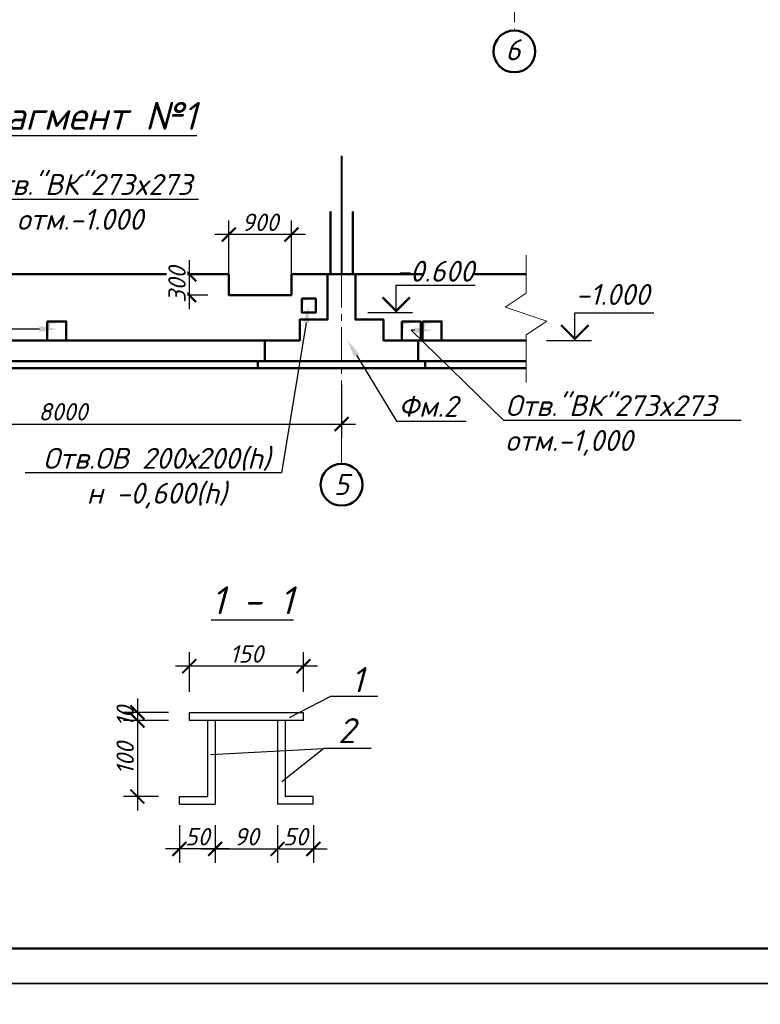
# Model space of a CAD drawing. Header units: millimetres. Extents: x 2063114 to 14983986, y -126020516 to 213791.
# Tile 629 of 656: x 2345319 to 2355949, y -26210 to -12077. Entities that reach past the tile are written whole.
import ezdxf
from ezdxf import colors
from ezdxf.entities.mleader import LeaderData, LeaderLine
from ezdxf.math import Vec2, Vec3

# ---------------------------------------------------------------- set-up
doc = ezdxf.new("R2010")
doc.units = ezdxf.units.MM
doc.linetypes.add('ACAD_ISO10W100', pattern=[18, 12, -3, 0, -3])
doc.linetypes.add('осевая', pattern=[50.8, 31.75, -6.35, 6.35, -6.35])
doc.layers.get('Defpoints').update_dxf_attribs({"color": 6, "lineweight": 35})
for name, color, linetype, lineweight in [('_0', 7, 'Continuous', 20), ('план', 7, 'Continuous', 20), ('сплошная_толстая', 7, 'Continuous', 50)]:
    doc.layers.add(name, color=color, linetype=linetype, lineweight=lineweight)
doc.layers.add('пунктир', color=1, linetype='ACAD_ISO10W100')
doc.layers.add('Размеры', color=28, linetype='Continuous')
doc.styles.add('GOST 2.304', font='isocpeur.ttf', dxfattribs={"oblique": 15})
doc.styles.add('V@ler@Live', font='isocpeui.ttf')
doc.dimstyles.new('Standard 2304', dxfattribs={"dimtxt": 250, "dimasz": 200, "dimexe": 200, "dimexo": 300, "dimgap": 50, "dimtad": 1, "dimdec": 0, "dimzin": 0, "dimdsep": 46, "dimtxsty": 'GOST 2.304', "dimblk": 'ARCHTICK', "dimcen": 10, "dimdle": 200, "dimclrd": 256, "dimclre": 256, "dimclrt": 256, "dimadec": 0, "dimazin": 0, "dimtfac": 1, "dimtdec": 0, "dimtofl": 0, "dimtmove": 0, "dimatfit": 3, "dimldrblk": 'ARCHTICK', "dimfxl": 1, "dimtolj": 1, "dimtzin": 0, "dimlwd": -1, "dimarcsym": 0})

# ---------------------------------------------------------------- blocks, each defined once
blk = doc.blocks.new('_ArchTick')
at = {"color": 0, "linetype": 'ByBlock', "const_width": 0.15}
blk.add_lwpolyline([(-0.5, -0.5), (0.5, 0.5)], dxfattribs=at)
blk = doc.blocks.new('*D3630')
at = {"layer": 'Defpoints', "color": 0, "transparency": 16777216}
for p in [(2347612, -23337), (2348125, -23337), (2347612, -23979)]:
    blk.add_point(p, dxfattribs=at)
at = {"layer": 'Размеры', "color": 5, "lineweight": -2, "transparency": 16777216}
for p, q in [((2347612, -23637), (2347612, -24179)), ((2348125, -23637), (2348125, -24179))]:
    blk.add_line(p, q, dxfattribs=at)
at = {"layer": 'Размеры', "color": 5, "transparency": 16777216}
blk.add_line((2348325, -23979), (2347412, -23979), dxfattribs=at)
at = {"layer": 'Размеры', "color": 5, "transparency": 16777216, "xscale": 200, "yscale": 200, "zscale": 200, "rotation": 180}
blk.add_blockref('_ArchTick', (2347612, -23979), dxfattribs=at)
at = {"layer": 'Размеры', "color": 5, "transparency": 16777216, "xscale": 200, "yscale": 200, "zscale": 200}
blk.add_blockref('_ArchTick', (2348125, -23979), dxfattribs=at)
at = {"layer": 'Размеры', "color": 5, "transparency": 16777216, "insert": (2347868, -23804), "char_height": 250, "attachment_point": 5, "style": 'GOST 2.304'}
blk.add_mtext('\\A1;50', dxfattribs=at)
blk = doc.blocks.new('*D3608')
at = {"layer": 'Defpoints', "color": 0, "transparency": 16777216}
for p in [(2349021, -23337), (2349534, -23337), (2349534, -23979)]:
    blk.add_point(p, dxfattribs=at)
at = {"layer": 'Размеры', "color": 5, "lineweight": -2, "transparency": 16777216}
for p, q in [((2349021, -23637), (2349021, -24179)), ((2349534, -23637), (2349534, -24179))]:
    blk.add_line(p, q, dxfattribs=at)
at = {"layer": 'Размеры', "color": 5, "transparency": 16777216}
blk.add_line((2348821, -23979), (2349734, -23979), dxfattribs=at)
at = {"layer": 'Размеры', "color": 5, "transparency": 16777216, "xscale": 200, "yscale": 200, "zscale": 200, "rotation": 180}
blk.add_blockref('_ArchTick', (2349021, -23979), dxfattribs=at)
at = {"layer": 'Размеры', "color": 5, "transparency": 16777216, "xscale": 200, "yscale": 200, "zscale": 200}
blk.add_blockref('_ArchTick', (2349534, -23979), dxfattribs=at)
at = {"layer": 'Размеры', "color": 5, "transparency": 16777216, "insert": (2349277, -23804), "char_height": 250, "attachment_point": 5, "style": 'GOST 2.304'}
blk.add_mtext('\\A1;50', dxfattribs=at)
blk = doc.blocks.new('*D3632')
at = {"layer": 'Defpoints', "color": 0, "transparency": 16777216}
for p in [(2348125, -23337), (2349021, -23337), (2349021, -23979)]:
    blk.add_point(p, dxfattribs=at)
at = {"layer": 'Размеры', "color": 5, "lineweight": -2, "transparency": 16777216}
for p, q in [((2348125, -23637), (2348125, -24179)), ((2349021, -23637), (2349021, -24179))]:
    blk.add_line(p, q, dxfattribs=at)
at = {"layer": 'Размеры', "color": 5, "transparency": 16777216}
blk.add_line((2347925, -23979), (2349221, -23979), dxfattribs=at)
at = {"layer": 'Размеры', "color": 5, "transparency": 16777216, "xscale": 200, "yscale": 200, "zscale": 200, "rotation": 180}
blk.add_blockref('_ArchTick', (2348125, -23979), dxfattribs=at)
at = {"layer": 'Размеры', "color": 5, "transparency": 16777216, "xscale": 200, "yscale": 200, "zscale": 200}
blk.add_blockref('_ArchTick', (2349021, -23979), dxfattribs=at)
at = {"layer": 'Размеры', "color": 5, "transparency": 16777216, "insert": (2348573, -23804), "char_height": 250, "attachment_point": 5, "style": 'GOST 2.304'}
blk.add_mtext('\\A1;90', dxfattribs=at)
blk = doc.blocks.new('*D3633')
at = {"layer": 'Defpoints', "color": 0, "transparency": 16777216}
for p in [(2347754, -21356), (2347754, -22026), (2349392, -22026)]:
    blk.add_point(p, dxfattribs=at)
at = {"layer": 'Размеры', "color": 5, "lineweight": -2, "transparency": 16777216}
for p, q in [((2347754, -21726), (2347754, -21156)), ((2349392, -21726), (2349392, -21156))]:
    blk.add_line(p, q, dxfattribs=at)
at = {"layer": 'Размеры', "color": 5, "transparency": 16777216}
blk.add_line((2349592, -21356), (2347554, -21356), dxfattribs=at)
at = {"layer": 'Размеры', "color": 5, "transparency": 16777216, "xscale": 200, "yscale": 200, "zscale": 200, "rotation": 180}
blk.add_blockref('_ArchTick', (2347754, -21356), dxfattribs=at)
at = {"layer": 'Размеры', "color": 5, "transparency": 16777216, "xscale": 200, "yscale": 200, "zscale": 200}
blk.add_blockref('_ArchTick', (2349392, -21356), dxfattribs=at)
at = {"layer": 'Размеры', "color": 5, "transparency": 16777216, "insert": (2348573, -21181), "char_height": 250, "attachment_point": 5, "style": 'GOST 2.304'}
blk.add_mtext('\\A1;150', dxfattribs=at)
blk = doc.blocks.new('*D3634')
at = {"layer": 'Defpoints', "color": 0, "transparency": 16777216}
for p in [(2347754, -22021), (2347008, -22135), (2347754, -22135)]:
    blk.add_point(p, dxfattribs=at)
at = {"layer": 'Размеры', "color": 5, "transparency": 16777216}
blk.add_line((2347008, -21821), (2347008, -22335), dxfattribs=at)
at = {"layer": 'Размеры', "color": 5, "lineweight": -2, "transparency": 16777216}
for p, q in [((2347454, -22021), (2346808, -22021)), ((2347454, -22135), (2346808, -22135))]:
    blk.add_line(p, q, dxfattribs=at)
at = {"layer": 'Размеры', "color": 5, "transparency": 16777216, "xscale": 200, "yscale": 200, "zscale": 200}
for p, rotation in [((2347008, -22021), 90), ((2347008, -22135), 270)]:
    blk.add_blockref('_ArchTick', p, dxfattribs=dict(at, rotation=rotation))
at = {"layer": 'Размеры', "color": 5, "transparency": 16777216, "insert": (2346833, -22078), "char_height": 250, "attachment_point": 5, "rotation": 90, "style": 'GOST 2.304'}
blk.add_mtext('\\A1;10', dxfattribs=at)
blk = doc.blocks.new('*D3635')
at = {"layer": 'Defpoints', "color": 0, "transparency": 16777216}
for p in [(2347754, -22135), (2347008, -23227), (2347612, -23227)]:
    blk.add_point(p, dxfattribs=at)
at = {"layer": 'Размеры', "color": 5, "transparency": 16777216}
blk.add_line((2347008, -21935), (2347008, -23427), dxfattribs=at)
at = {"layer": 'Размеры', "color": 5, "lineweight": -2, "transparency": 16777216}
for p, q in [((2347454, -22135), (2346808, -22135)), ((2347312, -23227), (2346808, -23227))]:
    blk.add_line(p, q, dxfattribs=at)
at = {"layer": 'Размеры', "color": 5, "transparency": 16777216, "xscale": 200, "yscale": 200, "zscale": 200}
for p, rotation in [((2347008, -22135), 90), ((2347008, -23227), 270)]:
    blk.add_blockref('_ArchTick', p, dxfattribs=dict(at, rotation=rotation))
at = {"layer": 'Размеры', "color": 5, "transparency": 16777216, "insert": (2346833, -22681), "char_height": 250, "attachment_point": 5, "rotation": 90, "style": 'GOST 2.304'}
blk.add_mtext('\\A1;100', dxfattribs=at)
blk = doc.blocks.new('*D3646')
at = {"layer": 'Defpoints', "color": 0, "ltscale": 150, "transparency": 16777216}
for p in [(2341939, -17019), (2349939, -17019), (2349939, -17880)]:
    blk.add_point(p, dxfattribs=at)
at = {"layer": 'Размеры', "lineweight": -2, "ltscale": 150, "transparency": 16777216}
for p, q in [((2341939, -17319), (2341939, -18080)), ((2349939, -17319), (2349939, -18080))]:
    blk.add_line(p, q, dxfattribs=at)
at = {"layer": 'Размеры', "ltscale": 150, "transparency": 16777216}
blk.add_line((2341739, -17880), (2350139, -17880), dxfattribs=at)
at = {"layer": 'Размеры', "ltscale": 150, "transparency": 16777216, "xscale": 200, "yscale": 200, "zscale": 200, "rotation": 180}
blk.add_blockref('_ArchTick', (2341939, -17880), dxfattribs=at)
at = {"layer": 'Размеры', "ltscale": 150, "transparency": 16777216, "xscale": 200, "yscale": 200, "zscale": 200}
blk.add_blockref('_ArchTick', (2349939, -17880), dxfattribs=at)
at = {"layer": 'Размеры', "ltscale": 150, "transparency": 16777216, "insert": (2345939, -17705), "char_height": 250, "attachment_point": 5, "style": 'GOST 2.304'}
blk.add_mtext('\\A1;8000', dxfattribs=at)
blk = doc.blocks.new('*D3647')
at = {"layer": 'Defpoints', "color": 0, "ltscale": 150, "transparency": 16777216}
for p in [(2348319, -15730), (2348319, -16030)]:
    blk.add_point(p, dxfattribs=at)
at = {"layer": 'Размеры', "color": 5, "ltscale": 150, "transparency": 16777216}
blk.add_line((2347752, -15530), (2347752, -16230), dxfattribs=at)
at = {"layer": 'Размеры', "color": 5, "lineweight": -2, "ltscale": 150, "transparency": 16777216}
for p, q in [((2348019, -15730), (2347552, -15730)), ((2348019, -16030), (2347552, -16030))]:
    blk.add_line(p, q, dxfattribs=at)
at = {"layer": 'Размеры', "color": 5, "ltscale": 150, "transparency": 16777216, "xscale": 200, "yscale": 200, "zscale": 200}
for p, rotation in [((2347752, -15730), 90), ((2347752, -16030), 270)]:
    blk.add_blockref('_ArchTick', p, dxfattribs=dict(at, rotation=rotation))
at = {"layer": 'Размеры', "color": 5, "ltscale": 150, "transparency": 16777216, "insert": (2347577, -15880), "char_height": 250, "attachment_point": 5, "rotation": 90, "style": 'GOST 2.304', "bg_fill": 3, "box_fill_scale": 1.1, "bg_fill_color": 256, "bg_fill_true_color": 13158600, "bg_fill_transparency": 0}
blk.add_mtext('\\A1;300', dxfattribs=at)
at = {"layer": 'Defpoints', "color": 0, "ltscale": 150, "transparency": 16777216}
blk.add_point((2347752, -16030), dxfattribs=at)
blk = doc.blocks.new('*D3648')
at = {"layer": 'Defpoints', "color": 0, "transparency": 16777216}
for p in [(2348319, -15160), (2348319, -16030), (2349219, -16030)]:
    blk.add_point(p, dxfattribs=at)
at = {"layer": 'Размеры', "color": 5, "lineweight": -2, "transparency": 16777216}
for p, q in [((2348319, -15730), (2348319, -14960)), ((2349219, -15730), (2349219, -14960))]:
    blk.add_line(p, q, dxfattribs=at)
at = {"layer": 'Размеры', "color": 5, "transparency": 16777216}
blk.add_line((2349419, -15160), (2348119, -15160), dxfattribs=at)
at = {"layer": 'Размеры', "color": 5, "transparency": 16777216, "xscale": 200, "yscale": 200, "zscale": 200, "rotation": 180}
blk.add_blockref('_ArchTick', (2348319, -15160), dxfattribs=at)
at = {"layer": 'Размеры', "color": 5, "transparency": 16777216, "xscale": 200, "yscale": 200, "zscale": 200}
blk.add_blockref('_ArchTick', (2349219, -15160), dxfattribs=at)
at = {"layer": 'Размеры', "color": 5, "transparency": 16777216, "insert": (2348769, -14985), "char_height": 250, "attachment_point": 5, "style": 'GOST 2.304'}
blk.add_mtext('\\A1;900', dxfattribs=at)
blk = doc.blocks.new('ЦУАУКПКРО')
at = {"color": 5}
blk.add_line((-361, 0), (210, 0), dxfattribs=at)
blk.add_lwpolyline([(0, 0), (0, 350), (1007, 350)], dxfattribs=at)
at = {"color": 5, "const_width": 28}
blk.add_lwpolyline([(-175, 195), (0, 20), (175, 195)], dxfattribs=at)

msp = doc.modelspace()

# ---------------------------------------------------------------- linework, layer by layer
for p, q in [((2349191.12897, -22091.16528), (2349775.96144, -21790.94556)), ((2350457.69791, -21790.94556), (2349775.96144, -21790.94556)), ((2348057.35854, -22626.00436), (2349683.66378, -22539.78034)), ((2349683.66378, -22539.78034), (2349080.26334, -23014.13015)), ((2350365.40025, -22539.78034), (2349683.66378, -22539.78034))]:
    msp.add_line(p, q)
at = {"lineweight": 30}
for p, q in [((2349391.96678, -22025.90063), (2347753.70243, -22025.90063)), ((2347753.70243, -22025.90063), (2347753.70243, -22135.11825)), ((2349391.96678, -22135.11825), (2349391.96678, -22025.90063)), ((2349391.96678, -22135.11825), (2347753.70243, -22135.11825)), ((2348015.82472, -22135.11825), (2348015.82472, -23227.29448)), ((2348125.04235, -22135.11825), (2348125.04235, -23336.51211)), ((2349020.62686, -22135.11825), (2349020.62686, -23336.51211)), ((2349129.84448, -22135.11825), (2349129.84448, -23227.29448)), ((2347611.91653, -23227.29448), (2348015.82472, -23227.29448)), ((2347611.91653, -23336.51211), (2347611.91653, -23227.29448)), ((2349533.75267, -23227.29448), (2349129.84448, -23227.29448)), ((2349533.75267, -23336.51211), (2349533.75267, -23227.29448)), ((2347611.91653, -23336.51211), (2348125.04235, -23336.51211)), ((2349533.75267, -23336.51211), (2349020.62686, -23336.51211))]:
    msp.add_line(p, q, dxfattribs=at)
at = {"color": 0}
for points in [[(2317098.69564, 16091.38001), (2376498.69564, 16091.38001), (2376498.69564, -25908.61999), (2317098.69564, -25908.61999)], [(2317098.69564, -25908.61999), (2376498.69564, -25908.61999), (2376498.69564, -67908.61999), (2317098.69564, -67908.61999)]]:
    msp.add_lwpolyline(points, close=True, dxfattribs=at)
at = {"ltscale": 100}
for points in [[(2317098.69574, 16091.38001), (2376498.69574, 16091.38001), (2376498.69574, -25908.61999), (2317098.69574, -25908.61999)], [(2317098.69574, -25908.61999), (2376498.69574, -25908.61999), (2376498.69574, -67908.61999), (2317098.69574, -67908.61999)]]:
    msp.add_lwpolyline(points, close=True, dxfattribs=at)
at = {"color": 1, "linetype": 'ByBlock', "lineweight": 40, "ltscale": 100}
msp.add_lwpolyline([(2349938.92146, -14030.00617), (2349938.92843, -15730.00617)], dxfattribs=at)
at = {"color": 5, "lineweight": 50}
for points in [[(2349778.93378, -14830.00617), (2349778.93378, -15730.00617)], [(2350098.93378, -15730.00617), (2350098.93378, -14830.00617)]]:
    msp.add_lwpolyline(points, dxfattribs=at)
at = {"layer": '_0'}
msp.add_lwpolyline([(2352587.34182, -15458.19631), (2352587.34182, -16001.81602), (2352287.34182, -16201.81602), (2352887.34182, -16401.81602), (2352587.34182, -16601.81602), (2352587.34182, -17284.35532)], dxfattribs=at)
for points in [[(2349368.93378, -16280.00617), (2349368.93378, -16080.00617), (2349397.21805, -16108.29044), (2349568.93378, -16080.00617)], [(2345714.66349, -16680.00617), (2345714.66349, -16407.00617), (2345753.27152, -16445.6142), (2345987.66349, -16407.00617)], [(2350802.20619, -16680.00617), (2350802.20619, -16407.00617), (2350840.81422, -16445.6142), (2351075.20619, -16407.00617)], [(2351102.20619, -16680.00617), (2351102.20619, -16407.00617), (2351140.81422, -16445.6142), (2351375.20619, -16407.00617)]]:
    msp.add_solid(points, dxfattribs=at)
at = {"layer": 'план', "color": 0, "lineweight": 50}
msp.add_lwpolyline([(2319098.69564, 15591.38001), (2375998.69564, 15591.38001), (2375998.69564, -25408.61999), (2319098.69564, -25408.61999)], close=True, dxfattribs=at)
at = {"layer": 'пунктир', "linetype": 'осевая', "lineweight": 9, "ltscale": 15}
for p, q in [((2352419.14943, 10463.06115), (2352419.14943, -12231.96248)), ((2349938.93378, -15730.00617), (2349938.93378, -18452.08019))]:
    msp.add_line(p, q, dxfattribs=at)
at = {"layer": 'сплошная_толстая', "ltscale": 150}
for p, q in [((2352587.34182, -16980.00617), (2339290.52574, -16980.00617)), ((2352587.34182, -17080.00617), (2339290.52574, -17080.00617))]:
    msp.add_line(p, q, dxfattribs=at)
for points in [[(2352587.34182, -16680.00617), (2350538.93378, -16680.00617), (2350538.93378, -16380.00617), (2350138.93378, -16380.00617), (2350138.93378, -15730.00617), (2349738.93378, -15730.00617), (2349738.93378, -16380.00617), (2349338.93378, -16380.00617), (2349338.93378, -16680.00617), (2342538.93378, -16680.00617), (2342538.93378, -16380.00617), (2342138.93378, -16380.00617), (2342138.93378, -15730.00617), (2341738.93378, -15730.00617), (2341738.93378, -16380.00617), (2341338.93378, -16380.00617), (2341338.93378, -16680.00617), (2339290.52574, -16680.00617)], [(2352587.34182, -15730.00617), (2349218.93378, -15730.00617), (2349218.93378, -16030.00617), (2348318.93378, -16030.00617), (2348318.93378, -15730.00617), (2339290.52574, -15730.00617)], [(2350538.93378, -16680.00617), (2351038.93378, -16680.00617), (2351038.93378, -16980.00617), (2348838.93378, -16980.00617), (2348838.93378, -16680.00617), (2349338.93378, -16680.00617)]]:
    msp.add_lwpolyline(points, dxfattribs=at)
for points in [[(2349368.93378, -16080.00617), (2349568.93378, -16080.00617), (2349568.93378, -16280.00617), (2349368.93378, -16280.00617)], [(2345714.66349, -16407.00617), (2345987.66349, -16407.00617), (2345987.66349, -16680.00617), (2345714.66349, -16680.00617)], [(2350802.20619, -16407.00617), (2351075.20619, -16407.00617), (2351075.20619, -16680.00617), (2350802.20619, -16680.00617)], [(2351102.20619, -16407.00617), (2351375.20619, -16407.00617), (2351375.20619, -16680.00617), (2351102.20619, -16680.00617)], [(2348738.93378, -16980.00617), (2351138.93378, -16980.00617), (2351138.93378, -17080.00617), (2348738.93378, -17080.00617)]]:
    msp.add_lwpolyline(points, close=True, dxfattribs=at)
at = {"layer": 'сплошная_толстая', "color": 0, "ltscale": 150}
for centre in [(2352419.14943, -12531.96248), (2349938.93378, -18752.08019)]:
    msp.add_circle(centre, 300, dxfattribs=at)

# ---------------------------------------------------------------- block references
at = {"xscale": 1.1249999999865, "yscale": 1.1249999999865, "zscale": 1.1249999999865}
for p in [(2350723.04912, -16280.00617), (2353288.40876, -16680.00617)]:
    msp.add_blockref('ЦУАУКПКРО', p, dxfattribs=at)

# ---------------------------------------------------------------- texts
at = {"color": 0, "ltscale": 150, "insert": (2346151.58963, -13257.09767), "char_height": 400, "width": 3774.1993441, "attachment_point": 2, "style": 'V@ler@Live'}
msp.add_mtext('{\\fISOCPEUR|b1|i1|c204|p34;\\L\\C256;Фрагмент №1}', dxfattribs=at)
at = {"style": 'V@ler@Live'}
for s, insert, char_height, width, attachment_point in [('-1.000', (2354358.07751, -15870.36199), 300, 719.9188898, 3), ('{\\fISOCPEUR|b1|i1|c204|p34;\\L1 - 1}', (2348658.14696, -20210.68223), 400, 4279.6985036, 2)]:
    msp.add_mtext(s, dxfattribs=dict(at, insert=insert, char_height=char_height, width=width, attachment_point=attachment_point))
at = {"color": 0, "char_height": 360, "attachment_point": 5, "style": 'V@ler@Live'}
for s, insert in [('1', (2350167.46135, -21548.41083)), ('2', (2350010.78509, -22281.15841))]:
    msp.add_mtext(s, dxfattribs=dict(at, insert=insert))
at = {"layer": 'пунктир', "color": 0, "linetype": 'осевая', "ltscale": 15, "insert": (2352399.50146, -12358.6506), "char_height": 300, "width": 255.0496237, "attachment_point": 2, "style": 'GOST 2.304'}
msp.add_mtext('6', dxfattribs=at)
at = {"layer": 'сплошная_толстая', "color": 0, "ltscale": 150, "insert": (2349936.85684, -18598.06603), "char_height": 300, "width": 255.0496237, "attachment_point": 2, "style": 'GOST 2.304'}
msp.add_mtext('5', dxfattribs=at)

# ---------------------------------------------------------------- dimensions: what is measured, and where the dimension line sits
at = {"layer": 'Размеры', "ltscale": 150}
dim = msp.add_linear_dim(base=(2349938.93378, -17879.72286), p1=(2341938.93378, -17019.44802), p2=(2349938.93378, -17019.44802), dimstyle='Standard 2304', override={"dimtmove": 1, "dimfxl": 1200, "dimfxlon": 1}, dxfattribs=at)
dim.commit()
dim.dimension.update_dxf_attribs({"geometry": '*D3646', "text_midpoint": (2345938.93378, -17704.72286)})
at = {"layer": 'Размеры', "color": 5}
for base, p1, p2, text, picture, middle in [((2347753.70243, -21355.93844), (2349391.96678, -22025.90063), (2347753.70243, -22025.90063), '150', '*D3633', (2348572.8346, -21180.93844)), ((2347611.91653, -23978.81938), (2348125.04235, -23336.51211), (2347611.91653, -23336.51211), '50', '*D3630', (2347868.47944, -23803.81938)), ((2349020.62686, -23978.81938), (2348125.04235, -23336.51211), (2349020.62686, -23336.51211), '90', '*D3632', (2348572.8346, -23803.81938))]:
    dim = msp.add_linear_dim(base=base, p1=p1, p2=p2, text=text, dimstyle='Standard 2304', override={"dimclrd": 5, "dimclre": 5, "dimclrt": 5, "dimtmove": 1, "dimfxl": 1200, "dimfxlon": 1}, dxfattribs=at)
    dim.commit()
    dim.dimension.update_dxf_attribs({"geometry": picture, "text_midpoint": middle})
dim = msp.add_linear_dim(base=(2347008.43183, -22135.11825), p1=(2347753.70243, -22020.65791), p2=(2347753.70243, -22135.11825), angle=90, text='10', dimstyle='Standard 2304', override={"dimclrd": 5, "dimclre": 5, "dimclrt": 5, "dimtmove": 1, "dimfxl": 1200, "dimfxlon": 1}, dxfattribs=at)
dim.commit()
dim.dimension.update_dxf_attribs({"geometry": '*D3634', "text_midpoint": (2347008.43183, -22077.88808), "dimtype": 160})
for base, p1, p2, angle, text, picture, middle in [((2347008.43183, -23227.29448), (2347753.70243, -22135.11825), (2347611.91653, -23227.29448), 90, '100', '*D3635', (2346833.43183, -22681.20637)), ((2349533.75267, -23978.81938), (2349020.62686, -23336.51211), (2349533.75267, -23336.51211), 180, '50', '*D3608', (2349277.18977, -23803.81938))]:
    dim = msp.add_linear_dim(base=base, p1=p1, p2=p2, angle=angle, text=text, dimstyle='Standard 2304', override={"dimclrd": 5, "dimclre": 5, "dimclrt": 5, "dimtmove": 1, "dimfxl": 1200, "dimfxlon": 1}, dxfattribs=at)
    dim.commit()
    dim.dimension.update_dxf_attribs({"geometry": picture, "text_midpoint": middle})

# ---------------------------------------------------------------- leaders
at = {"color": 5, "ltscale": 100}
ml = msp.add_multileader_mtext('Standard', dxfattribs=at)
ml.set_content('{\\C256;Отв."ВК"273x273\\Pотм.-1,000}', color=5, style='V@ler@Live')
ml.set_leader_properties()
ml.build(insert=Vec2(0, 0))
ml.multileader.update_dxf_attribs({"text_left_attachment_type": 6, "text_right_attachment_type": 6, "arrow_head_size": 250})
ctx = ml.context
ctx.base_point, ctx.char_height, ctx.arrow_head_size, ctx.landing_gap_size, ctx.plane_origin = Vec3(2352270.4182, -17826.11863), 300, 250, 20, Vec3(2348283.33615, -18413.12551)
ctx.left_attachment, ctx.right_attachment = 6, 6
notes = []
notes.append((ctx, [(0, (1, 1, 0), (2352262.4182, -17826.11863), (1, 0), 8, [(1, [(2351238.70619, -16533.79075), (2350938.70619, -16533.79075)], 0, [])])]))
ctx.mtext.insert, ctx.mtext.flow_direction = Vec3(2352290.4182, -17466.11863), 5
ml = msp.add_multileader_mtext('Standard', dxfattribs=at)
ml.set_content('{\\C256;Фм.2}', color=5, style='V@ler@Live')
ml.set_leader_properties()
ml.build(insert=Vec2(0, 0))
ml.multileader.update_dxf_attribs({"text_left_attachment_type": 6, "text_right_attachment_type": 6, "arrow_head_size": 250})
ctx = ml.context
ctx.base_point, ctx.char_height, ctx.arrow_head_size, ctx.landing_gap_size, ctx.plane_origin = Vec3(2350733.90999, -17837.03049), 300, 250, 20, Vec3(2353362.15824, -18424.03737)
ctx.left_attachment, ctx.right_attachment = 6, 6
notes.append((ctx, [(1, (1, 1, 0), (2350725.90999, -17837.03049), (1, 0), 8, [(0, [(2350023.15936, -16675.65915)], 0, [])])]))
ctx.mtext.insert, ctx.mtext.flow_direction = Vec3(2350753.90999, -17477.03049), 5
for ctx, leaders in notes:
    for number, flags, end, landing, length, lines in leaders:
        leader = LeaderData()
        leader.index, (leader.has_last_leader_line, leader.has_dogleg_vector, leader.attachment_direction) = number, flags
        leader.last_leader_point, leader.dogleg_vector, leader.dogleg_length = Vec3(end), Vec3(landing), length
        for number, points, colour, breaks in lines:
            line = LeaderLine()
            line.index, line.vertices, line.color, line.breaks = number, Vec3.list(points), colors.encode_raw_color(colour), breaks
            leader.lines.append(line)
        ctx.leaders.append(leader)

# ---------------------------------------------------------------- next in the draw order: texts
at = {"insert": (2351842.58941, -15536.81901), "char_height": 300, "width": 719.9188898, "attachment_point": 3, "style": 'V@ler@Live', "bg_fill": 3, "box_fill_scale": 1, "bg_fill_color": 256, "bg_fill_transparency": 0}
msp.add_mtext('-0.600', dxfattribs=at)

# ---------------------------------------------------------------- next in the draw order: dimensions: what is measured, and where the dimension line sits
at = {"layer": 'Размеры', "color": 5, "ltscale": 150}
dim = msp.add_linear_dim(base=(2347752.27331, -16030.00617), p1=(2348318.93378, -15730.00617), p2=(2348318.93378, -16030.00617), angle=90, text='300', dimstyle='Standard 2304', override={"dimclrd": 5, "dimclre": 5, "dimclrt": 5, "dimfxl": 1200, "dimfxlon": 1, "dimtfill": 1, "dimtfillclr": 5}, dxfattribs=at)
dim.commit()
dim.dimension.update_dxf_attribs({"geometry": '*D3647', "text_midpoint": (2347752.27331, -15880.00617), "dimtype": 160})

# ---------------------------------------------------------------- next in the draw order: dimensions: what is measured, and where the dimension line sits
at = {"layer": 'Размеры', "color": 5}
dim = msp.add_linear_dim(base=(2348318.93378, -15160.10774), p1=(2349218.93378, -16030.00617), p2=(2348318.93378, -16030.00617), text='900', dimstyle='Standard 2304', override={"dimclrd": 5, "dimclre": 5, "dimclrt": 5, "dimtmove": 1, "dimfxl": 1200, "dimfxlon": 1}, dxfattribs=at)
dim.commit()
dim.dimension.update_dxf_attribs({"geometry": '*D3648', "text_midpoint": (2348768.93378, -14985.10774)})

# ---------------------------------------------------------------- next in the draw order: leaders
at = {"color": 5, "ltscale": 100}
ml = msp.add_multileader_mtext('Standard', dxfattribs=at)
ml.set_content('{\\C256; Отв."ВК"273x273\\Pотм.-1.000}', color=5, style='V@ler@Live')
ml.set_leader_properties()
ml.build(insert=Vec2(0, 0))
ml.multileader.update_dxf_attribs({"text_left_attachment_type": 6, "text_right_attachment_type": 6, "arrow_head_size": 250})
ctx = ml.context
ctx.base_point, ctx.char_height, ctx.arrow_head_size, ctx.landing_gap_size, ctx.plane_origin = Vec3(2344392.59333, -14652.00904), 300, 250, 20, Vec3(2337999.92048, -14044.03338)
ctx.left_attachment, ctx.right_attachment, ctx.text_align_type = 6, 6, 1
notes = []
notes.append((ctx, [(0, (1, 1, 0), (2344384.59333, -14652.00904), (1, 0), 8, [(1, [(2345851.16349, -16516.49918), (2342739.19351, -16516.4992)], 0, [])])]))
ctx.mtext.insert, ctx.mtext.alignment, ctx.mtext.flow_direction = Vec3(2346184.97969, -14292.00904), 2, 5
ml = msp.add_multileader_mtext('Standard', dxfattribs=at)
ml.set_content('{\\C256;Отв.ОВ 200х200(h)\\Pн -0,600(h)}', color=5, style='V@ler@Live')
ml.set_leader_properties()
ml.build(insert=Vec2(0, 0))
ml.multileader.update_dxf_attribs({"text_left_attachment_type": 6, "text_right_attachment_type": 6, "arrow_head_size": 250})
ctx = ml.context
ctx.base_point, ctx.char_height, ctx.arrow_head_size, ctx.landing_gap_size, ctx.plane_origin = Vec3(2345500.56328, -18583.2167), 300, 250, 20, Vec3(2341536.55515, -19017.77469)
ctx.left_attachment, ctx.right_attachment, ctx.text_align_type = 6, 6, 1
notes.append((ctx, [(1, (1, 1, 0), (2349078.56328, -18583.2167), (-1, 0), 8, [(0, [(2349468.93378, -16180.00617)], 0, [])])]))
ctx.mtext.insert, ctx.mtext.alignment, ctx.mtext.flow_direction = Vec3(2347285.56328, -18223.2167), 2, 5
for ctx, leaders in notes:
    for number, flags, end, landing, length, lines in leaders:
        leader = LeaderData()
        leader.index, (leader.has_last_leader_line, leader.has_dogleg_vector, leader.attachment_direction) = number, flags
        leader.last_leader_point, leader.dogleg_vector, leader.dogleg_length = Vec3(end), Vec3(landing), length
        for number, points, colour, breaks in lines:
            line = LeaderLine()
            line.index, line.vertices, line.color, line.breaks = number, Vec3.list(points), colors.encode_raw_color(colour), breaks
            leader.lines.append(line)
        ctx.leaders.append(leader)

doc.saveas('drawing.dxf')
